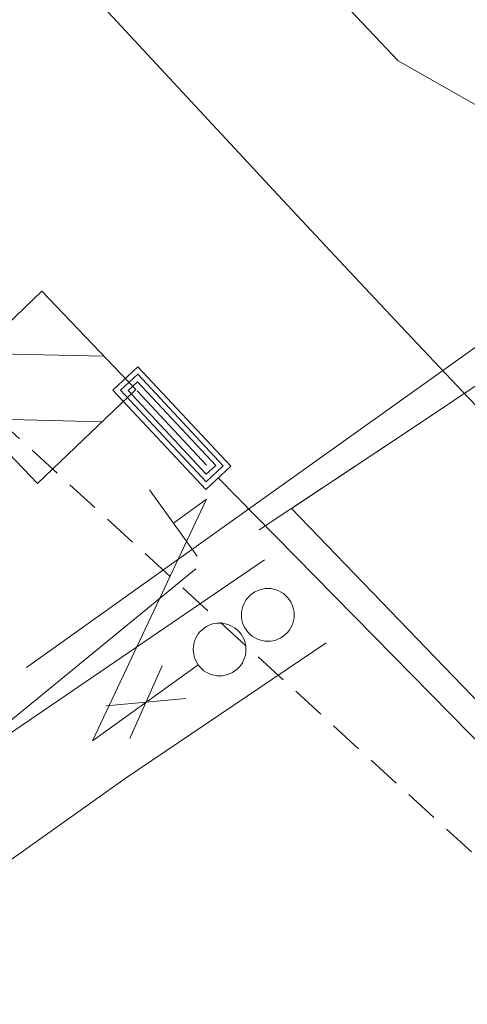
# Model space of a CAD drawing. Header units: metres. Extents: x 3425540 to 3446143, y 5432760 to 5444637.
# Tile 282 of 656: x 3440745 to 3440752, y 5438428 to 5438443. Entities that reach past the tile are written whole.
import ezdxf

# ---------------------------------------------------------------- set-up
doc = ezdxf.new("R2010")
doc.units = ezdxf.units.M
doc.linetypes.add('DASHED', pattern=[0.75, 0.5, -0.25])
for name, color, linetype, lineweight in [('B_Bestand', 9, 'Continuous', 18), ('B_Böschung', 9, 'Continuous', 18), ('B_Flurgrenzen', 9, 'Continuous', 18), ('B_Gleisachse', 9, 'Continuous', 25), ('Bestand_Neu_Strecke 3443', 9, 'Continuous', 18)]:
    doc.layers.add(name, color=color, linetype=linetype, lineweight=lineweight)

msp = doc.modelspace()

# ---------------------------------------------------------------- linework, layer by layer
at = {"layer": 'B_Bestand'}
for p, q in [((3440745.389, 5438433.047), (3440755.892, 5438440.541)), ((3440746.526, 5438437.621), (3440744.657, 5438437.661)), ((3440751.147, 5438436.624), (3440752.568, 5438437.574)), ((3440747.013, 5438437.112), (3440748.034, 5438436.019)), ((3440744.636, 5438436.704), (3440746.5, 5438436.658)), ((3440751.147, 5438436.624), (3440748.807, 5438435.067)), ((3440749.28, 5438435.382), (3440751.147, 5438436.624)), ((3440748.205, 5438435.835), (3440753.08, 5438430.869)), ((3440747.195, 5438435.656), (3440747.894, 5438434.681)), ((3440748.032, 5438435.518), (3440746.356, 5438431.97)), ((3440747.545, 5438435.168), (3440748.032, 5438435.518)), ((3440757.633, 5438426.708), (3440749.28, 5438435.382)), ((3440746.355, 5438431.97), (3440747.909, 5438433.085)), ((3440746.904, 5438432.001), (3440747.383, 5438433.071)), ((3440746.56, 5438432.481), (3440747.727, 5438432.591))]:
    msp.add_line(p, q, dxfattribs=at)
for points in [[(3440745.612, 5438438.576), (3440746.994, 5438437.132), (3440745.551, 5438435.749), (3440744.168, 5438437.193), (3440745.612, 5438438.576)], [(3440746.657, 5438437.124), (3440748.022, 5438435.663), (3440748.39, 5438436.007), (3440747.025, 5438437.467), (3440746.657, 5438437.124)], [(3440746.768, 5438437.12), (3440748.026, 5438435.774), (3440748.279, 5438436.011), (3440747.021, 5438437.356), (3440746.768, 5438437.12)], [(3440746.879, 5438437.116), (3440748.029, 5438435.886), (3440748.167, 5438436.015), (3440747.017, 5438437.245), (3440746.879, 5438437.116)], [(3440748.886, 5438434.627), (3440744.795, 5438431.841), (3440736.377, 5438424.905), (3440728.486, 5438418.024), (3440722.585, 5438412.857), (3440716.885, 5438407.889)], [(3440747.876, 5438434.495), (3440736.487, 5438425.162), (3440727.608, 5438417.432), (3440721.244, 5438411.846), (3440716.948, 5438408.112)], [(3440749.159, 5438433.505), (3440749.19, 5438433.53), (3440749.219, 5438433.558), (3440749.245, 5438433.59), (3440749.267, 5438433.624), (3440749.286, 5438433.66), (3440749.301, 5438433.698), (3440749.311, 5438433.737), (3440749.318, 5438433.777), (3440749.32, 5438433.817), (3440749.318, 5438433.858), (3440749.312, 5438433.898), (3440749.302, 5438433.937), (3440749.288, 5438433.975), (3440749.27, 5438434.011), (3440749.248, 5438434.046), (3440749.222, 5438434.077), (3440749.194, 5438434.106), (3440749.163, 5438434.132), (3440749.128, 5438434.154), (3440749.093, 5438434.173), (3440749.055, 5438434.187), (3440749.015, 5438434.198), (3440748.976, 5438434.205), (3440748.935, 5438434.207), (3440748.895, 5438434.205), (3440748.855, 5438434.199), (3440748.815, 5438434.189), (3440748.777, 5438434.174), (3440748.741, 5438434.156), (3440748.707, 5438434.134), (3440748.675, 5438434.109), (3440748.647, 5438434.081), (3440748.621, 5438434.049), (3440748.598, 5438434.015), (3440748.58, 5438433.979), (3440748.565, 5438433.942), (3440748.554, 5438433.903), (3440748.548, 5438433.863), (3440748.545, 5438433.822), (3440748.547, 5438433.781), (3440748.553, 5438433.741), (3440748.563, 5438433.702), (3440748.578, 5438433.664), (3440748.596, 5438433.628), (3440748.618, 5438433.594), (3440748.643, 5438433.562), (3440748.672, 5438433.533), (3440748.703, 5438433.507), (3440748.737, 5438433.485), (3440748.773, 5438433.467), (3440748.811, 5438433.452), (3440748.85, 5438433.441), (3440748.89, 5438433.434), (3440748.931, 5438433.432), (3440748.971, 5438433.434), (3440749.011, 5438433.44), (3440749.05, 5438433.45), (3440749.088, 5438433.465), (3440749.124, 5438433.483), (3440749.159, 5438433.505)], [(3440748.45, 5438432.997), (3440748.482, 5438433.022), (3440748.511, 5438433.05), (3440748.536, 5438433.082), (3440748.559, 5438433.116), (3440748.577, 5438433.152), (3440748.592, 5438433.189), (3440748.603, 5438433.228), (3440748.61, 5438433.268), (3440748.612, 5438433.309), (3440748.61, 5438433.35), (3440748.604, 5438433.39), (3440748.594, 5438433.429), (3440748.579, 5438433.467), (3440748.561, 5438433.503), (3440748.539, 5438433.538), (3440748.514, 5438433.569), (3440748.485, 5438433.598), (3440748.454, 5438433.624), (3440748.42, 5438433.646), (3440748.384, 5438433.664), (3440748.346, 5438433.679), (3440748.307, 5438433.69), (3440748.267, 5438433.697), (3440748.227, 5438433.699), (3440748.186, 5438433.697), (3440748.146, 5438433.691), (3440748.107, 5438433.681), (3440748.069, 5438433.666), (3440748.033, 5438433.648), (3440747.999, 5438433.626), (3440747.967, 5438433.601), (3440747.938, 5438433.573), (3440747.912, 5438433.541), (3440747.89, 5438433.507), (3440747.871, 5438433.471), (3440747.857, 5438433.434), (3440747.846, 5438433.394), (3440747.839, 5438433.355), (3440747.837, 5438433.314), (3440747.839, 5438433.273), (3440747.845, 5438433.233), (3440747.855, 5438433.194), (3440747.869, 5438433.156), (3440747.888, 5438433.12), (3440747.91, 5438433.085), (3440747.935, 5438433.054), (3440747.963, 5438433.025), (3440747.995, 5438432.999), (3440748.028, 5438432.977), (3440748.064, 5438432.958), (3440748.103, 5438432.944), (3440748.142, 5438432.933), (3440748.182, 5438432.926), (3440748.222, 5438432.924), (3440748.262, 5438432.926), (3440748.302, 5438432.932), (3440748.342, 5438432.942), (3440748.38, 5438432.957), (3440748.416, 5438432.975), (3440748.45, 5438432.997)]]:
    msp.add_lwpolyline(points, dxfattribs=at)
at = {"layer": 'B_Böschung'}
for p, q in [((3440749.555, 5438443.331), (3440750.848, 5438441.964)), ((3440750.848, 5438441.964), (3440752.141, 5438441.225))]:
    msp.add_line(p, q, dxfattribs=at)
at = {"layer": 'B_Flurgrenzen'}
msp.add_lwpolyline([(3440749.79, 5438433.41), (3440746.837, 5438431.417), (3440745.122, 5438430.195), (3440742.786, 5438428.374), (3440740.441, 5438426.409), (3440738.175, 5438424.474), (3440735.866, 5438422.448), (3440733.621, 5438420.484), (3440731.353, 5438418.509)], dxfattribs=at)
at = {"layer": 'B_Gleisachse'}
msp.add_arc((3441179.11, 5438841.029), 588.01, 210.367653, 243.341249, dxfattribs=at)
at = {"layer": 'Bestand_Neu_Strecke 3443', "linetype": 'DASHED', "flags": 128}
msp.add_lwpolyline([(3440743.808, 5438437.757), (3440759.207, 5438423.68)], dxfattribs=at)

doc.saveas('drawing.dxf')
